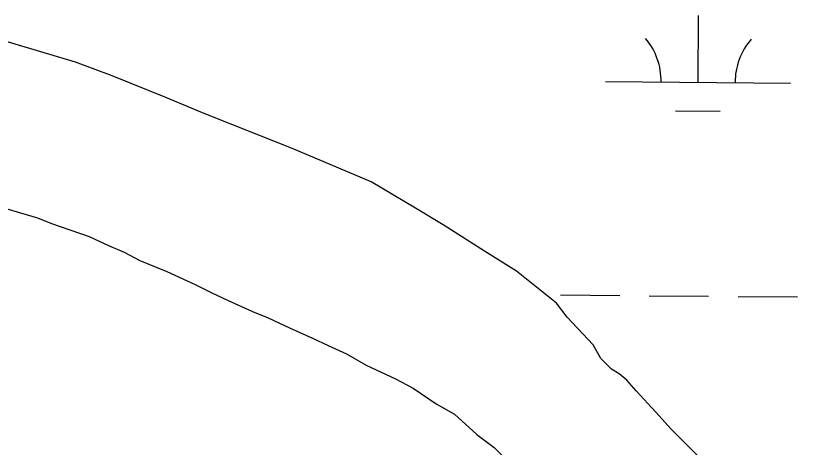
# Model space of a CAD drawing. Extents: x 3271442 to 3309282, y 752266 to 777610.
# Drawn here: x 3298454.1 to 3298876.4, y 771322.4 to 771555.6 of the extents above; entities that cross this region are included whole.
import ezdxf

# ---------------------------------------------------------------- set-up
doc = ezdxf.new("R2010")
doc.units = 0
for name, color, linetype in [('V-SITE-VEGE', 7, 'Continuous'), ('V-TOPO-SHOR', 7, 'Continuous'), ('V-WETL-SWMP', 7, 'Continuous')]:
    doc.layers.add(name, color=color, linetype=linetype)

msp = doc.modelspace()

# ---------------------------------------------------------------- linework, layer by layer
at = {"layer": 'V-SITE-VEGE'}
for p, q in [((3298455.71, 771539.66), (3298444.12, 771542.99)), ((3298486.34, 771530.52), (3298455.71, 771539.66)), ((3298506.21, 771523.05), (3298486.34, 771530.52)), ((3298535.19, 771511.42), (3298506.21, 771523.05)), ((3298555.06, 771503.12), (3298535.19, 771511.42)), ((3298584.03, 771491.49), (3298555.06, 771503.12)), ((3298603.07, 771484.02), (3298584.03, 771491.49)), ((3298646.12, 771465.75), (3298603.07, 771484.02)), ((3298670.12, 771451.65), (3298646.12, 771465.75)), ((3298445.48, 771452.39), (3298465.92, 771446.38)), ((3298685.02, 771442.52), (3298670.12, 771451.65)), ((3298465.92, 771446.38), (3298473.4, 771443.38)), ((3298473.4, 771443.38), (3298493.84, 771436.38)), ((3298707.37, 771428.42), (3298685.02, 771442.52)), ((3298493.84, 771436.38), (3298504.31, 771431.38)), ((3298504.31, 771431.38), (3298512.78, 771427.88)), ((3298512.78, 771427.88), (3298521.26, 771423.38)), ((3298724.75, 771417.63), (3298707.37, 771428.42)), ((3298521.26, 771423.38), (3298535.72, 771417.38)), ((3298535.72, 771417.38), (3298551.17, 771410.38)), ((3298746.27, 771400.22), (3298724.75, 771417.63)), ((3298551.17, 771410.38), (3298560.14, 771405.88)), ((3298560.14, 771405.88), (3298568.62, 771401.89)), ((3298568.62, 771401.89), (3298582.08, 771395.88)), ((3298752.05, 771392.76), (3298746.27, 771400.22)), ((3298582.08, 771395.88), (3298590.55, 771392.38)), ((3298590.55, 771392.38), (3298602.02, 771386.89)), ((3298766.12, 771377.83), (3298752.05, 771392.76)), ((3298602.02, 771386.89), (3298614.48, 771381.39)), ((3298614.48, 771381.39), (3298622.95, 771377.39)), ((3298622.95, 771377.39), (3298632.92, 771372.89)), ((3298770.25, 771370.37), (3298766.12, 771377.83)), ((3298632.92, 771372.89), (3298643.39, 771366.89)), ((3298776.04, 771364.57), (3298770.25, 771370.37)), ((3298643.39, 771366.89), (3298659.34, 771359.4)), ((3298780.18, 771362.08), (3298776.04, 771364.57)), ((3298784.32, 771358.76), (3298780.18, 771362.08)), ((3298659.34, 771359.4), (3298668.81, 771354.4)), ((3298789.28, 771352.96), (3298784.32, 771358.76)), ((3298668.81, 771354.4), (3298681.27, 771345.91)), ((3298800.04, 771341.35), (3298789.28, 771352.96)), ((3298681.27, 771345.91), (3298691.24, 771340.41)), ((3298808.31, 771332.24), (3298800.04, 771341.35)), ((3298691.24, 771340.41), (3298703.2, 771329.42)), ((3298822.37, 771318.14), (3298808.31, 771332.24)), ((3298703.2, 771329.42), (3298712.67, 771322.43)), ((3298712.67, 771322.43), (3298731.6, 771303.46))]:
    msp.add_line(p, q, dxfattribs=at)
at = {"layer": 'V-TOPO-SHOR'}
for p, q in [((3298445.48, 771452.39), (3298465.92, 771446.38)), ((3298465.92, 771446.38), (3298473.4, 771443.38)), ((3298473.4, 771443.38), (3298493.84, 771436.38)), ((3298493.84, 771436.38), (3298504.31, 771431.38)), ((3298504.31, 771431.38), (3298512.78, 771427.88)), ((3298512.78, 771427.88), (3298521.26, 771423.38)), ((3298521.26, 771423.38), (3298535.71, 771417.38)), ((3298535.71, 771417.38), (3298551.17, 771410.38)), ((3298551.17, 771410.38), (3298560.14, 771405.88)), ((3298560.14, 771405.88), (3298568.61, 771401.88)), ((3298568.61, 771401.88), (3298582.07, 771395.88)), ((3298582.07, 771395.88), (3298590.55, 771392.38)), ((3298590.55, 771392.38), (3298602.01, 771386.89)), ((3298602.01, 771386.89), (3298614.48, 771381.39)), ((3298614.48, 771381.39), (3298622.95, 771377.39)), ((3298622.95, 771377.39), (3298632.92, 771372.89)), ((3298632.92, 771372.89), (3298643.39, 771366.89)), ((3298643.39, 771366.89), (3298659.34, 771359.39)), ((3298659.34, 771359.39), (3298668.81, 771354.4)), ((3298668.81, 771354.4), (3298681.27, 771345.91)), ((3298681.27, 771345.91), (3298691.24, 771340.41)), ((3298691.24, 771340.41), (3298703.2, 771329.42)), ((3298703.2, 771329.42), (3298712.67, 771322.43))]:
    msp.add_line(p, q, dxfattribs=at)
at = {"layer": 'V-WETL-SWMP'}
for p, q in [((3298822.79, 771519.56), (3298823.09, 771555.56)), ((3298772.79, 771519.97), (3298872.79, 771519.14)), ((3298810.67, 771504.22), (3298834.66, 771504.03)), ((3298445.48, 771452.39), (3298465.92, 771446.38)), ((3298465.92, 771446.38), (3298473.4, 771443.38)), ((3298473.4, 771443.38), (3298493.84, 771436.38)), ((3298493.84, 771436.38), (3298504.31, 771431.38)), ((3298504.31, 771431.38), (3298512.78, 771427.88)), ((3298512.78, 771427.88), (3298521.26, 771423.38)), ((3298521.26, 771423.38), (3298535.71, 771417.38)), ((3298535.71, 771417.38), (3298551.17, 771410.38)), ((3298551.17, 771410.38), (3298560.14, 771405.88)), ((3298560.14, 771405.88), (3298568.61, 771401.88)), ((3298748.44, 771404.73), (3298780.43, 771404.47)), ((3298796.43, 771404.34), (3298828.43, 771404.07)), ((3298844.43, 771403.94), (3298876.43, 771403.68)), ((3298568.61, 771401.88), (3298582.07, 771395.88)), ((3298582.07, 771395.88), (3298590.55, 771392.38)), ((3298590.55, 771392.38), (3298602.01, 771386.89)), ((3298602.01, 771386.89), (3298614.48, 771381.39)), ((3298614.48, 771381.39), (3298622.95, 771377.39)), ((3298622.95, 771377.39), (3298632.92, 771372.89)), ((3298632.92, 771372.89), (3298643.39, 771366.89)), ((3298643.39, 771366.89), (3298659.34, 771359.39)), ((3298659.34, 771359.39), (3298668.81, 771354.4)), ((3298668.81, 771354.4), (3298681.27, 771345.91)), ((3298681.27, 771345.91), (3298691.24, 771340.41)), ((3298691.24, 771340.41), (3298703.2, 771329.42)), ((3298703.2, 771329.42), (3298712.67, 771322.43))]:
    msp.add_line(p, q, dxfattribs=at)
for centre, start, end in [((3298767.55, 771520.49), 358.7563, 40.2999), ((3298878.04, 771519.58), 138.7563, 180.2999)]:
    msp.add_arc(centre, 35.25, start, end, dxfattribs=at)

doc.saveas('drawing.dxf')
